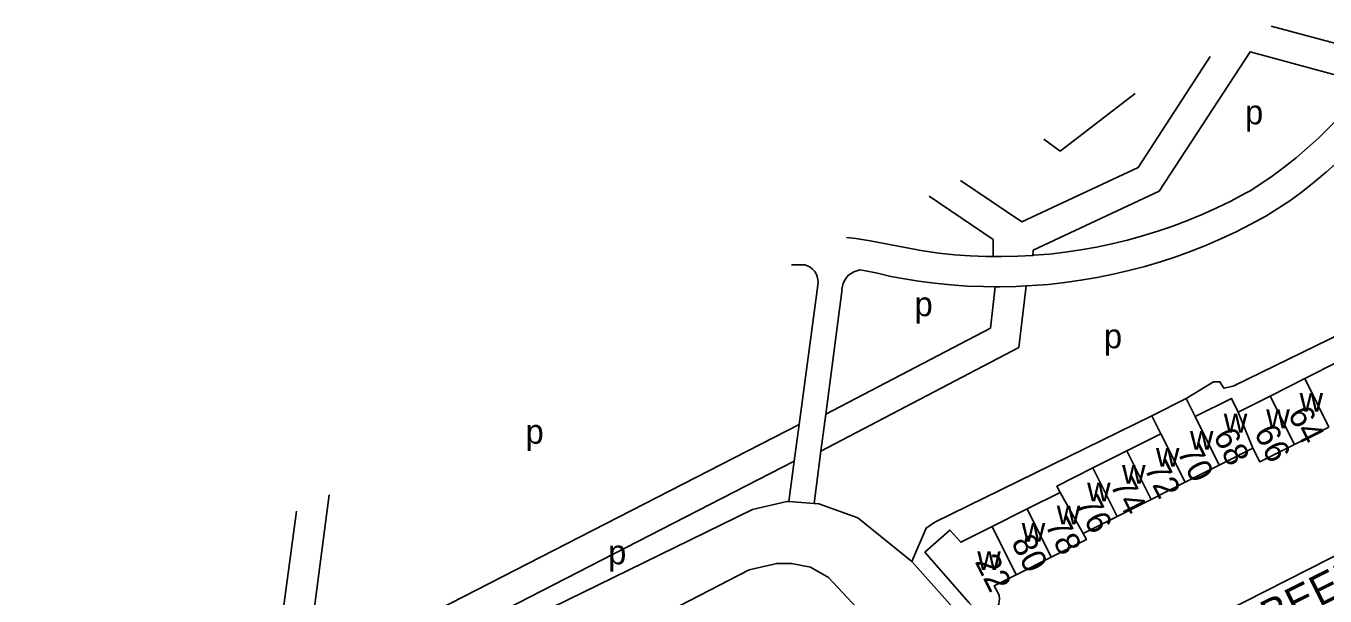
# Model space of a CAD drawing. Extents: x 157794 to 159375, y 380877 to 382306.
# Drawn here: x 158574.4 to 158787.7, y 381830.6 to 381924.2 of the extents above; entities that cross this region are included whole.
import ezdxf

# ---------------------------------------------------------------- set-up
doc = ezdxf.new("R2010")
doc.units = 0
for name, color, linetype in [('BLT_Basislijn', 7, 'Continuous'), ('BLT_Bebouwing', 7, 'Continuous'), ('BLT_Centroide', 7, 'Continuous'), ('BLT_Huisnummer', 7, 'Continuous'), ('BLT_Huisnummer_ tussenligend', 7, 'Continuous'), ('BLT_Onderverdeling_panden', 7, 'Continuous'), ('BLT_Straatnaam', 7, 'Continuous')]:
    doc.layers.add(name, color=color, linetype=linetype)

msp = doc.modelspace()

# ---------------------------------------------------------------- linework, layer by layer
at = {"layer": 'BLT_Basislijn'}
for p, q in [((158778.84, 381924.16), (158797.88, 381919.01)), ((158756.53, 381913.06), (158744.19, 381903.6)), ((158744.19, 381903.6), (158741.51, 381905.59)), ((158775.49, 381897.17), (158778.99, 381899.51)), ((158781.92, 381895.46), (158777.97, 381892.97)), ((158721.68, 381887.24), (158715.32, 381888.45)), ((158733.22, 381889.12), (158733.19, 381886.34)), ((158739.76, 381887.35), (158739.71, 381886.52)), ((158704.41, 381881.64), (158701.35, 381858.79)), ((158708.38, 381880.57), (158705.73, 381860.46)), ((158705.73, 381860.46), (158704.93, 381854.4)), ((158701.35, 381858.79), (158700.54, 381852.75)), ((158704.93, 381854.4), (158703.8, 381845.79)), ((158700.54, 381852.75), (158699.65, 381846.12)), ((158699.65, 381846.12), (158699.32, 381846.15)), ((158703.8, 381845.79), (158699.65, 381846.12)), ((158704.57, 381845.73), (158703.8, 381845.79))]:
    msp.add_line(p, q, dxfattribs=at)
for points in [[(158794.74, 381914.68), (158775.37, 381919.94), (158760.43, 381897.03), (158739.76, 381887.35)], [(158727.82, 381898.78), (158737.89, 381892), (158757.02, 381900.95), (158768.8, 381919.17)], [(158778.99, 381899.51), (158780.99, 381901), (158782.93, 381902.55), (158784.82, 381904.16), (158786.66, 381905.82), (158788.44, 381907.55), (158790.17, 381909.33), (158791.84, 381911.17), (158793.45, 381913.06), (158794.74, 381914.68)], [(158781.92, 381895.46), (158783.97, 381896.99), (158785.98, 381898.58), (158787.94, 381900.24), (158789.84, 381901.95), (158791.69, 381903.73), (158793.48, 381905.56), (158795.21, 381907.44), (158796.89, 381909.38), (158798.5, 381911.37), (158799.95, 381913.27)], [(158722.67, 381896.22), (158733.22, 381889.12)], [(158739.71, 381886.52), (158739.84, 381886.53), (158742.43, 381886.74), (158745.02, 381887.04), (158747.59, 381887.42), (158750.15, 381887.88), (158752.7, 381888.41), (158755.23, 381889.02), (158757.74, 381889.71), (158760.23, 381890.48), (158762.69, 381891.32), (158765.12, 381892.24), (158767.52, 381893.24), (158769.9, 381894.3), (158772.24, 381895.44), (158774.54, 381896.65), (158775.49, 381897.17)], [(158738.6, 381881.5), (158739.63, 381881.55), (158742.31, 381881.76), (158744.97, 381882.05), (158747.62, 381882.43), (158750.26, 381882.88), (158752.89, 381883.41), (158755.5, 381884.02), (158758.09, 381884.7), (158760.66, 381885.47), (158763.2, 381886.3), (158765.72, 381887.22), (158768.21, 381888.21), (158770.67, 381889.27), (158773.1, 381890.41), (158775.49, 381891.62), (158777.84, 381892.9), (158777.97, 381892.97)], [(158715.32, 381888.45), (158712.99, 381888.91), (158710.64, 381889.29), (158709.13, 381889.48)], [(158721.68, 381887.24), (158724.26, 381886.9), (158726.85, 381886.63), (158729.44, 381886.45), (158732.04, 381886.35), (158733.19, 381886.34)], [(158733.19, 381886.34), (158734.64, 381886.33), (158737.24, 381886.39), (158739.71, 381886.52)], [(158764.9, 381863.02), (158769.38, 381865.78), (158770.43, 381865.78), (158771.07, 381864.72), (158772.62, 381865.07), (158817.6, 381887), (158818.64, 381887.19)], [(158702.28, 381884.97), (158700.11, 381884.99)], [(158702.28, 381884.97), (158702.74, 381884.81), (158703.16, 381884.57), (158703.54, 381884.27), (158703.86, 381883.91), (158704.12, 381883.5), (158704.31, 381883.05), (158704.42, 381882.58), (158704.45, 381882.1), (158704.41, 381881.64)], [(158711.35, 381884.12), (158710.84, 381884.01), (158710.35, 381883.83), (158709.9, 381883.57), (158709.48, 381883.25), (158709.13, 381882.87), (158708.83, 381882.44), (158708.6, 381881.97), (158708.45, 381881.47), (158708.38, 381880.95), (158708.38, 381880.57)], [(158714.2, 381883.58), (158711.95, 381884.02), (158711.35, 381884.12)], [(158714.2, 381883.58), (158716.42, 381883.08), (158718.65, 381882.65), (158720.93, 381882.29)], [(158738.6, 381881.5), (158737.39, 381871.39), (158704.93, 381854.4)], [(158733.55, 381881.37), (158732.74, 381874.6), (158705.73, 381860.46)], [(158720.93, 381882.29), (158723.58, 381881.95), (158726.25, 381881.68), (158728.92, 381881.49), (158731.6, 381881.39), (158733.55, 381881.37)], [(158733.55, 381881.37), (158734.28, 381881.36), (158736.96, 381881.42), (158738.6, 381881.5)], [(158822.4, 381875.45), (158830.44, 381858.83), (158830.5, 381858.1), (158746.44, 381815.46)], [(158719.85, 381836.26), (158722.23, 381841.77), (158723.65, 381842.75), (158759.26, 381860.19)], [(158701.35, 381858.79), (158625.08, 381819.63), (158620.95, 381822.53), (158624.22, 381847.23)], [(158700.54, 381852.75), (158629.49, 381816.27), (158632.99, 381813.73)], [(158699.32, 381846.15), (158693.68, 381844.83), (158653.08, 381824.95), (158632.99, 381813.73)], [(158719.85, 381836.26), (158710.99, 381843.44), (158704.57, 381845.73)], [(158541.88, 381794.51), (158548.15, 381782.45), (158554.97, 381773.8), (158564.21, 381779), (158570.52, 381800.26), (158615.96, 381822.99), (158618.82, 381844.55)], [(158746.44, 381815.46), (158741.55, 381812.91), (158740.58, 381813.02), (158719.85, 381836.26)], [(158668.66, 381822.29), (158693.17, 381834.91), (158697.67, 381835.98), (158700.11, 381835.95), (158703.19, 381835.33), (158706.15, 381833.64), (158729.92, 381808.22)]]:
    msp.add_lwpolyline(points, dxfattribs=at)
at = {"layer": 'BLT_Bebouwing'}
for p, q in [((158790.02, 381869.14), (158784.34, 381866.29)), ((158784.34, 381866.29), (158778.66, 381863.43)), ((158759.26, 381860.19), (158764.9, 381863.02)), ((158766.38, 381860.07), (158764.9, 381863.02)), ((158778.66, 381863.43), (158773.42, 381860.8)), ((158759.26, 381860.19), (158760.72, 381857.23)), ((158782.65, 381855.49), (158788.33, 381858.35)), ((158760.72, 381857.23), (158755.15, 381854.43)), ((158755.15, 381854.43), (158749.58, 381851.64)), ((158770.28, 381852.07), (158775.85, 381854.87)), ((158764.71, 381849.28), (158770.28, 381852.07)), ((158759.14, 381846.48), (158764.71, 381849.28)), ((158744.19, 381847.63), (158738.77, 381844.91)), ((158738.77, 381844.91), (158733.02, 381842.02)), ((158753.57, 381843.68), (158759.14, 381846.48)), ((158748, 381840.88), (158753.57, 381843.68)), ((158736.99, 381834.12), (158742.74, 381837))]:
    msp.add_line(p, q, dxfattribs=at)
for points in [[(158773.42, 381860.8), (158772.3, 381863.04), (158766.38, 381860.07)], [(158775.85, 381854.87), (158776.97, 381852.64), (158782.65, 381855.49)], [(158749.58, 381851.64), (158743.67, 381848.67), (158744.19, 381847.63)], [(158733.02, 381842.02), (158727.88, 381839.44), (158726.11, 381841.43), (158722, 381837.8), (158729.22, 381829.58), (158730.2, 381828.46), (158730.49, 381828.21), (158730.91, 381827.92), (158731.7, 381827.72), (158732.52, 381827.78), (158733.22, 381828.13), (158733.6, 381828.44), (158733.83, 381828.74), (158734.12, 381829.3), (158734.21, 381829.73), (158734.25, 381830.19), (158734.17, 381830.68), (158734, 381831.06), (158733.38, 381832.3), (158736.99, 381834.12)], [(158742.74, 381837), (158748.5, 381839.89), (158748, 381840.88)]]:
    msp.add_lwpolyline(points, dxfattribs=at)
at = {"layer": 'BLT_Onderverdeling_panden'}
for p, q in [((158788.33, 381858.35), (158784.34, 381866.29)), ((158782.65, 381855.49), (158778.66, 381863.43)), ((158770.28, 381852.07), (158766.38, 381860.07)), ((158773.42, 381860.8), (158775.85, 381854.87)), ((158764.71, 381849.28), (158760.72, 381857.23)), ((158759.14, 381846.48), (158755.15, 381854.43)), ((158753.57, 381843.68), (158749.58, 381851.64)), ((158744.19, 381847.63), (158748, 381840.88)), ((158742.74, 381837), (158738.77, 381844.91)), ((158736.99, 381834.12), (158733.02, 381842.02))]:
    msp.add_line(p, q, dxfattribs=at)

# ---------------------------------------------------------------- texts
at = {"layer": 'BLT_Centroide'}
for s, p in [('p', (158774.56, 381908.03)), ('p', (158720.3, 381876.54)), ('p', (158751.39, 381871.28)), ('w', (158783.5, 381860.89)), ('w', (158771.06, 381857.45)), ('w', (158778.03, 381858.16)), ('p', (158656.44, 381855.61)), ('w', (158765.5, 381854.64)), ('w', (158759.92, 381851.86)), ('w', (158754.36, 381849.05)), ('w', (158748.62, 381846.17)), ('w', (158743.64, 381842.39)), ('w', (158737.89, 381839.52)), ('p', (158670, 381835.82)), ('w', (158730.59, 381834.88))]:
    msp.add_text(s, height=4, dxfattribs=at).set_placement(p)
at = {"layer": 'BLT_Huisnummer'}
for s, p in [('64', (158781.5, 381860.53)), ('68', (158769.24, 381856.97)), ('72', (158757.9, 381851.56)), ('76', (158746.7, 381845.85)), ('22', (158730.12, 381836.27))]:
    msp.add_text(s, height=4, rotation=296.6574, dxfattribs=at).set_placement(p)
at = {"layer": 'BLT_Huisnummer_ tussenligend'}
for s, p in [('66', (158775.95, 381857.49)), ('70', (158763.34, 381854.28)), ('74', (158752.33, 381848.87)), ('78', (158741.65, 381842.31)), ('80', (158736.09, 381839.45))]:
    msp.add_text(s, height=4, rotation=296.6574, dxfattribs=at).set_placement(p)
at = {"layer": 'BLT_Straatnaam'}
msp.add_text('DUINBEEK', height=5, rotation=26.5304, dxfattribs=at).set_placement((158764.14, 381817.51))

doc.saveas('drawing.dxf')
